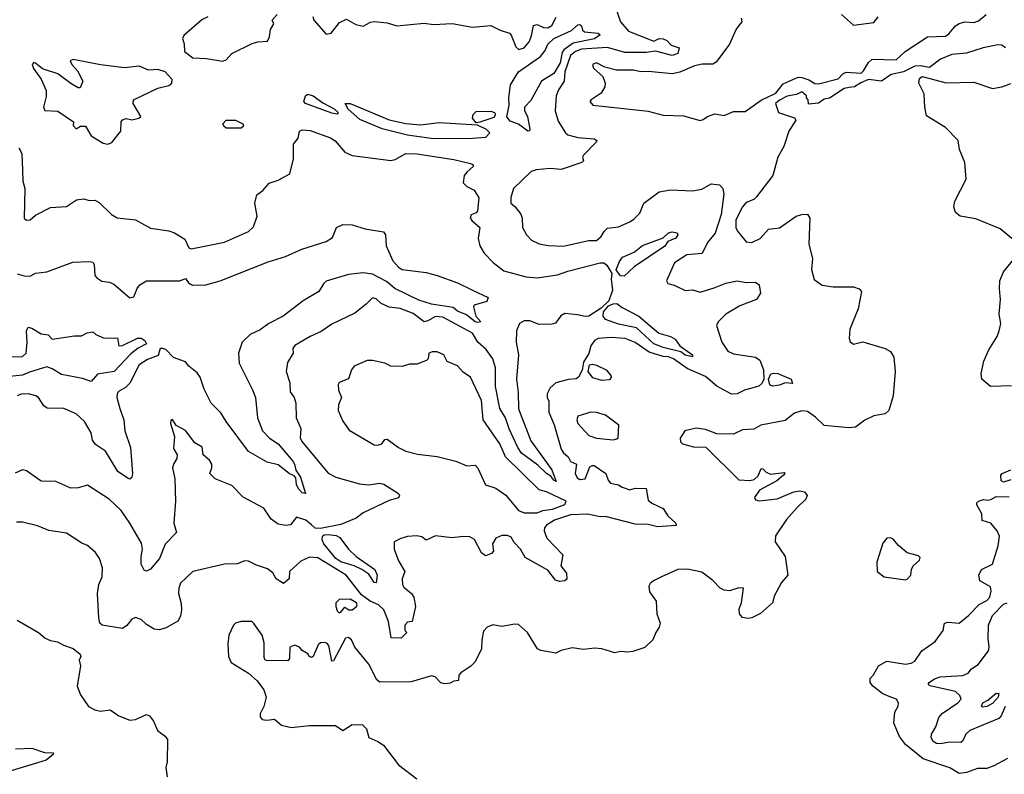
# Model space of a CAD drawing. Extents: x 1552294 to 1694791, y 811929 to 917222.
# Tile 482 of 643: x 1676809 to 1682129, y 856978 to 861058. Entities that reach past the tile are written whole.
import ezdxf

# ---------------------------------------------------------------- set-up
doc = ezdxf.new("R2010")
doc.units = 0

msp = doc.modelspace()

# ---------------------------------------------------------------- linework, layer by layer
at = {"layer": '0CON10XD'}
for points in [[(1680025, 861134.4), (1680054.7, 861045), (1680098.9, 860995), (1680235, 860942.1), (1680264.8, 860955.2), (1680285, 860954.1), (1680305.5, 860945), (1680329.5, 860919.5), (1680371.9, 860905), (1680364.4, 860875), (1680333.6, 860863.6), (1680245, 860887.6), (1680195, 860879.3), (1680079.4, 860879.4), (1679985, 860906.3), (1679845, 860897.4), (1679811.6, 860885), (1679785, 860863.7), (1679753.8, 860775), (1679750.8, 860725), (1679721.2, 860678.8), (1679708.4, 860645), (1679703.1, 860565), (1679718.3, 860508.3), (1679758.6, 860445), (1679770.8, 860435), (1679825, 860421.3), (1679912.7, 860412.7), (1679926.7, 860405), (1679923.3, 860395), (1679856.2, 860325), (1679850, 860315), (1679856.2, 860295), (1679846.2, 860285), (1679735, 860247.2), (1679675, 860253.1), (1679600, 860245), (1679573.4, 860236.6), (1679477.5, 860145), (1679463.6, 860096.4), (1679462.5, 860065), (1679485, 860047.5), (1679516.1, 860006.1), (1679523.3, 859985), (1679526, 859935), (1679548, 859895), (1679575, 859865.8), (1679615, 859846.7), (1679665, 859836.5), (1679745, 859833.3), (1679885, 859863.8), (1679925, 859863.4), (1679951.5, 859885), (1679967, 859913), (1679985, 859930), (1680045, 859937.8), (1680105, 859964.4), (1680128.3, 859981.7), (1680158.9, 860011.1), (1680181.2, 860065), (1680265, 860127.7), (1680325, 860137.1), (1680445, 860132.9), (1680495, 860142.1), (1680545, 860170.3), (1680590, 860165), (1680608.2, 860145), (1680613.8, 860115), (1680599.2, 860005), (1680566.5, 859903.5), (1680525, 859853.1), (1680496.4, 859793.6), (1680414.2, 859785.8), (1680347.4, 859742.6), (1680304.2, 859645), (1680311.5, 859631.5), (1680345, 859623.1), (1680405, 859594), (1680445, 859597.5), (1680485, 859583.8), (1680561.6, 859608.4), (1680625, 859634), (1680685, 859645.5), (1680735, 859636.9), (1680785, 859638.1), (1680805, 859623.8), (1680811.7, 859578.3), (1680790, 859545), (1680700.3, 859509.8), (1680624, 859465), (1680583.8, 859425), (1680574.2, 859405), (1680602.5, 859315), (1680635.8, 859265), (1680665, 859250.5), (1680785, 859232.5), (1680807.3, 859217.3), (1680827.9, 859165), (1680829.2, 859115), (1680819.5, 859090.5), (1680803.2, 859076.8), (1680725, 859055.5), (1680685, 859035.3), (1680655, 859033.9), (1680575, 859077.2), (1680515, 859128.1), (1680415, 859172.4), (1680340.8, 859225), (1680315, 859235.5), (1680285, 859237.2), (1680210.8, 859260.8), (1680135, 859311.6), (1680080, 859335), (1680005, 859339.7), (1679935, 859333.8), (1679915, 859322.9), (1679895.3, 859295), (1679885, 859253.8), (1679855, 859206.7), (1679847.3, 859162.7), (1679829.2, 859125), (1679815, 859116.8), (1679775, 859113.1), (1679706.2, 859093.8), (1679675, 859068), (1679658.6, 859035), (1679658.6, 859015), (1679668.6, 858995), (1679667.8, 858935), (1679696.7, 858866.7), (1679735.5, 858735), (1679745, 858717.1), (1679771.9, 858695), (1679785, 858670), (1679817.5, 858655), (1679810.8, 858605), (1679820.7, 858580.7), (1679835, 858572.5), (1679865, 858575.8), (1679889.5, 858640.5), (1679901.9, 858648.1), (1679913, 858647), (1679975.6, 858605), (1679988.3, 858568.3), (1680001.7, 858551.7), (1680045, 858542.2), (1680065, 858530), (1680105, 858515.8), (1680135, 858525.6), (1680193.8, 858523.8), (1680205, 858460.8), (1680224.6, 858444.6), (1680286.2, 858415), (1680311.2, 858375), (1680354, 858335), (1680355.9, 858324.1), (1680255, 858316.2), (1680205, 858328.5), (1680135, 858330.4), (1679975, 858371.9), (1679945, 858369.6), (1679876.3, 858383.7), (1679785, 858380.6), (1679698, 858352), (1679655, 858324.4), (1679645, 858311.2), (1679642.5, 858295), (1679656.9, 858255), (1679743.3, 858165), (1679733.8, 858105), (1679763.8, 858065), (1679766.1, 858033.9), (1679755, 858023.3), (1679725, 858021.2), (1679705, 858028), (1679662.1, 858082.1), (1679540.9, 858150.9), (1679515.8, 858195.8), (1679480.6, 858230.6), (1679465, 858260.6), (1679445, 858269.5), (1679415, 858268.9), (1679382, 858255), (1679364.2, 858225), (1679370, 858185), (1679358.3, 858171.7), (1679325, 858160), (1679303.8, 858175), (1679267.1, 858247.1), (1679241.3, 858261.3), (1679205, 858264.3), (1679145, 858256.8), (1679055, 858268), (1679005, 858244.3), (1678981.7, 858261.7), (1678955, 858267.9), (1678905, 858263.6), (1678867.6, 858252.4), (1678833.1, 858235), (1678831.9, 858195), (1678855, 858132.5), (1678890.8, 858075), (1678875.6, 858035), (1678876.7, 858005), (1678885, 857989.2), (1678926.2, 857955), (1678938.8, 857935), (1678947.5, 857885), (1678930, 857805), (1678905, 857800), (1678890, 857785), (1678890, 857755), (1678900, 857745), (1678870, 857715), (1678816.2, 857716.2), (1678801.8, 857805), (1678776.7, 857866.7), (1678746.9, 857895), (1678703.5, 857913.5), (1678655, 857949.3), (1678573, 858055), (1678419.2, 858149.2), (1678375, 858152.5), (1678328.8, 858131.2), (1678266.4, 858075), (1678264.5, 858035), (1678235, 858010), (1678195, 858034.2), (1678176.7, 858066.7), (1678148.5, 858088.5), (1678088, 858108), (1678045, 858130.8), (1678025, 858132.8), (1677983.6, 858116.4), (1677915.2, 858114.8), (1677743.8, 858075), (1677678.3, 858011.7), (1677668.1, 857985), (1677666.5, 857955), (1677680.8, 857900.8), (1677682.6, 857867.4), (1677677.1, 857832.9), (1677664.1, 857805.9), (1677600.2, 857769.8), (1677565, 857759.6), (1677535, 857762.7), (1677495, 857787.8)], [(1677825, 861072.5), (1677793, 861057), (1677695, 860972.5), (1677688.8, 860955), (1677697.4, 860927.4), (1677699.3, 860885), (1677745, 860851.5), (1677818.3, 860848.3), (1677905, 860834.1), (1677925, 860840.6), (1677954.8, 860875.2), (1678065, 860928.2), (1678095, 860937.5), (1678148, 860942), (1678158, 860965), (1678163.8, 861005), (1678182.5, 861035), (1678172.5, 861055), (1678200, 861085)], [(1678393.3, 861075), (1678397.5, 861055), (1678465, 860980), (1678492.5, 860985), (1678537, 861043), (1678575, 861060), (1678625, 861031.2), (1678665, 861022.5), (1678705, 861044.5), (1678725, 861046.9), (1678795, 861040.4), (1678846.1, 861023.9), (1678995, 861038.8), (1679045, 861031.2), (1679145, 861036.2), (1679255, 861016.2), (1679355, 861026.2), (1679405, 861000), (1679455, 860983.8), (1679465, 860973.3), (1679490.3, 860910.2), (1679505.5, 860895.5), (1679534.2, 860905.8), (1679562, 860938), (1679575, 860970), (1679585, 861025.6), (1679605, 861031.1), (1679638.8, 861015), (1679663.3, 861013.3), (1679684.3, 861025.7), (1679708.4, 861071.6)], [(1680708.2, 861065), (1680711.1, 861045), (1680695, 861025.6), (1680677.9, 861002.1), (1680644.8, 860925.2), (1680571.7, 860828.3), (1680555, 860817.5), (1680496.6, 860816.6), (1680455, 860808.8), (1680376.8, 860773.2), (1680334.6, 860764.6), (1680206.7, 860776.7), (1680165, 860775.3), (1680125, 860785.4), (1680034.4, 860784.4), (1679970.6, 860800.6), (1679925, 860823.8), (1679903.3, 860815), (1679910, 860795), (1679960.5, 860750.5), (1679972.5, 860715), (1679970.8, 860695), (1679950.3, 860659.7), (1679896.7, 860625), (1679890, 860615), (1679905, 860596.2), (1680205, 860563.3), (1680285, 860541.5), (1680395, 860537.9), (1680485, 860512.9), (1680501.5, 860518.5), (1680526, 860535), (1680565, 860549.3), (1680615, 860540.4), (1680665, 860561.8), (1680729.3, 860560.7), (1680815, 860622.5), (1680895, 860660), (1680935, 860711.4), (1681015, 860746), (1681035, 860745.8), (1681073, 860733), (1681105, 860713.3), (1681125, 860710), (1681231.7, 860738.3), (1681256.2, 860765), (1681275, 860773.1), (1681355, 860767.8), (1681368.9, 860781.1), (1681395, 860826.2), (1681415, 860843.2), (1681545, 860841.1), (1681593.1, 860885), (1681715, 860964.1), (1681811, 860969), (1681829.2, 860980.8), (1681865, 861024.7), (1681885, 861036.7), (1681915, 861046.5), (1681965, 861042.5), (1681989, 861051), (1682030.6, 861085)], [(1681250, 861085), (1681315, 861027.5), (1681425, 861042.5), (1681447, 861073)], [(1679555, 860454.3), (1679503.5, 860493.5), (1679458.3, 860508.3), (1679441.7, 860531.7), (1679454.4, 860595), (1679452.8, 860635), (1679461.5, 860705), (1679504.1, 860775), (1679622.2, 860857.8), (1679648.2, 860891.8), (1679663.5, 860925), (1679694.8, 860955), (1679790.6, 860999.4), (1679825, 861029.5), (1679835, 861031.3), (1679844.5, 861025), (1679850.3, 861000.3), (1679861.4, 860991.4), (1679933.9, 860983.9), (1679946.2, 860975), (1679915.3, 860954.7), (1679800.2, 860929.8), (1679748.9, 860895), (1679740.2, 860879.8), (1679728.8, 860825), (1679695, 860767.5), (1679628.7, 860725), (1679570.2, 860619.8), (1679537.5, 860585), (1679536.9, 860565), (1679552.3, 860535), (1679565.6, 860465), (1679563.6, 860456.4), (1679555, 860454.3)], [(1682136.2, 860906.2), (1682115, 860919.2), (1682095, 860921.5), (1682015, 860904.7), (1681925, 860876), (1681845, 860870), (1681785, 860844.2), (1681725, 860799.1), (1681675, 860808.2), (1681645, 860805.4), (1681585, 860775.6), (1681518.1, 860761.9), (1681465, 860725.5), (1681395, 860733.3), (1681353.1, 860716.9), (1681320, 860695), (1681290.9, 860690.9), (1681264.2, 860685.8), (1681185, 860634), (1681155, 860627.5), (1681125, 860606.9), (1681071.7, 860601.7), (1681070, 860625), (1681060, 860635), (1681060, 860645), (1681035, 860666.7), (1681007, 860653), (1680956.4, 860643.6), (1680915, 860623.3), (1680892.5, 860605), (1680908.8, 860555), (1680995, 860526.7), (1681003.3, 860515), (1680965.7, 860455), (1680938.7, 860371.3), (1680906, 860315), (1680878.9, 860215), (1680790.8, 860099.2), (1680775, 860086), (1680735, 860070), (1680715, 860045.6), (1680678, 859975), (1680679.3, 859935), (1680687.5, 859915), (1680735, 859856.7), (1680765, 859852.5), (1680810.8, 859875), (1680855, 859925.8), (1680915, 859933.1), (1681004, 859995), (1681034.3, 860004.3), (1681065, 860006), (1681078.6, 859985), (1681072.2, 859845), (1681093.6, 859765), (1681086.9, 859706.9), (1681102.3, 859652.3), (1681145, 859623.3), (1681205, 859614.1), (1681315, 859613.5), (1681345, 859602.7), (1681358.3, 859588.3), (1681339.4, 859495), (1681294, 859385), (1681291.2, 859335), (1681296.4, 859316.4), (1681315, 859303.8), (1681365, 859316), (1681485, 859280), (1681515, 859263.8), (1681532.5, 859232.5), (1681539.2, 859155), (1681529.1, 859025), (1681504.5, 858945.5), (1681485, 858926), (1681425, 858916), (1681375, 858892), (1681325, 858855.7), (1681288.5, 858851.5), (1681155, 858864.2), (1681108.8, 858908.8), (1681065, 858939.2), (1681035, 858942.5), (1680995, 858930.8), (1680945, 858891.5), (1680814.3, 858865.7), (1680775, 858843.8), (1680715, 858840), (1680666.4, 858816.4), (1680575, 858818.8), (1680515, 858842), (1680465, 858849.2), (1680403.3, 858835), (1680377.5, 858795), (1680380, 858775), (1680390, 858765), (1680449.3, 858749.3), (1680516.1, 858746.1), (1680695, 858570), (1680755, 858566.1), (1680777.4, 858572.6), (1680798.8, 858591.2), (1680815, 858631.2), (1680825, 858630), (1680841.7, 858611.7), (1680865, 858600.8), (1680940, 858610), (1680943.3, 858605), (1680935.8, 858595), (1680900, 858565), (1680805.8, 858515), (1680780, 858475), (1680785, 858462), (1680805, 858456), (1680901.7, 858468.3), (1680992.5, 858505), (1681025, 858510.8), (1681050, 858505), (1681063.3, 858485), (1681056.7, 858465), (1681009.1, 858420.9), (1680953.1, 858355), (1680892.6, 858267.4), (1680891.9, 858235), (1680944.4, 858155), (1680958.6, 858055), (1680924.4, 858015.6), (1680887.5, 857945), (1680876.2, 857905), (1680812.3, 857847.7), (1680765, 857823.3), (1680745, 857820), (1680715, 857826.7), (1680698.8, 857845), (1680696.4, 857873.6), (1680710, 857905), (1680720, 857985), (1680695, 857986.7), (1680645, 857970), (1680615, 857973.3), (1680594.2, 857984.2), (1680555, 858026.7), (1680495, 858070.8), (1680417.9, 858087.9), (1680364.5, 858085.5), (1680277.5, 858045), (1680233.3, 858025), (1680215, 858010), (1680208.8, 857995), (1680212, 857965), (1680247.5, 857915), (1680251.4, 857845), (1680268.9, 857795), (1680265, 857773.3), (1680245.8, 857745), (1680230, 857705), (1680186.8, 857663.2), (1680122.7, 857642.7), (1680095, 857638.6), (1680055, 857642.9), (1680025, 857635.7), (1679955, 857656.9), (1679915, 857659.6), (1679855, 857652.5), (1679795, 857662), (1679735, 857647.5), (1679706.1, 857633.9), (1679686.4, 857636.4), (1679625, 857648), (1679607, 857657), (1679552.9, 857745), (1679505, 857787.5), (1679485, 857790), (1679415, 857777.3), (1679365, 857785.8), (1679335, 857773.3), (1679315, 857752.5), (1679305.6, 857705), (1679304.5, 857655.5), (1679268.8, 857585), (1679246.8, 857563.2), (1679192.3, 857527.7), (1679182.5, 857515), (1679180, 857485), (1679155, 857482.5), (1679135, 857471.4), (1679105, 857466.5), (1679085, 857472.2), (1679054.5, 857504.5), (1679035, 857511.5), (1678925, 857478.9), (1678755, 857476.9), (1678739.6, 857489.6), (1678695, 857573.8), (1678620, 857665), (1678602.5, 857705), (1678585, 857717.5), (1678570, 857715), (1678505, 857592.5), (1678495, 857590), (1678479.3, 857675), (1678468, 857688), (1678455, 857691.7), (1678435, 857688.1), (1678422.1, 857677.9), (1678395.2, 857614.8), (1678385, 857610), (1678374.5, 857614.5), (1678365, 857630), (1678335, 857646.7), (1678320, 857665), (1678295, 857675.6), (1678268, 857665), (1678266.2, 857605), (1678257.5, 857592.5), (1678142.8, 857592.8), (1678135, 857595.8), (1678129.6, 857609.6), (1678129.1, 857689.1), (1678120, 857730), (1678075, 857793.8), (1678063.6, 857803.6), (1678005, 857804), (1677975, 857796), (1677964, 857785)], [(1677285, 860383.8), (1677307, 860393), (1677356, 860455), (1677357.5, 860505), (1677363.6, 860516.4), (1677385, 860523.3), (1677415, 860516.7), (1677452.5, 860525), (1677463.3, 860535), (1677421.4, 860605), (1677423.8, 860625), (1677555, 860687.1), (1677615, 860701), (1677631.2, 860715), (1677632.7, 860735), (1677595.4, 860775.4), (1677555, 860787.4), (1677505, 860785.5), (1677455, 860806.4), (1677375, 860798), (1677245, 860814.2), (1677098.3, 860841.7), (1677082.5, 860835), (1677090, 860815), (1677120.5, 860780.5), (1677150, 860725), (1677135, 860690), (1677125, 860690), (1677085, 860712), (1677014.8, 860764.8), (1676932.5, 860792.5), (1676895, 860822.9), (1676884.6, 860825.4), (1676876, 860815), (1676882.8, 860792.8), (1676925, 860735.8), (1676951.4, 860675), (1676952.9, 860642.9), (1676937.5, 860585), (1676945, 860565.8), (1677015, 860562.5), (1677100, 860505), (1677097.5, 860485), (1677115, 860467.5), (1677138.3, 860481.7), (1677165, 860482.5), (1677195, 860430), (1677259.3, 860389.3), (1677285, 860383.8)], [(1682169.4, 859875), (1682106.4, 859926.4), (1681975, 859981.6), (1681890.8, 859995), (1681865.5, 860015), (1681856.2, 860045), (1681862.7, 860077.3), (1681922.5, 860195), (1681915.8, 860285), (1681886.2, 860355), (1681880, 860405), (1681811.4, 860475), (1681708.3, 860538.3), (1681699.1, 860585), (1681696, 860656), (1681667.9, 860715), (1681671.3, 860738.7), (1681685, 860750.4), (1681814.2, 860715.8), (1681965, 860720), (1682065, 860685.8), (1682115, 860694), (1682165, 860713.3)], [(1678525, 860547.5), (1678495, 860551.4), (1678352.5, 860605), (1678343.8, 860615), (1678353.3, 860645), (1678365, 860655.5), (1678395, 860645.3), (1678447.7, 860607.7), (1678508.8, 860575), (1678530, 860555), (1678525, 860547.5)], [(1679045, 860413.8), (1678905, 860433.8), (1678767.3, 860467.3), (1678647.5, 860517.5), (1678583.3, 860573.3), (1678567.5, 860605), (1678595, 860604.3), (1678806.1, 860516.1), (1678895, 860495.6), (1678975, 860490), (1679075, 860500.9), (1679280, 860490), (1679330, 860465), (1679348.8, 860445), (1679325, 860421.4), (1679255, 860414.4), (1679045, 860413.8)], [(1679275, 860500), (1679255.3, 860525), (1679259, 860545), (1679275, 860560.8), (1679355, 860563.7), (1679374.1, 860555), (1679380.2, 860545), (1679371.2, 860528.8), (1679295, 860504), (1679275, 860500)], [(1677925, 860470.2), (1677911.2, 860481.2), (1677907.4, 860495), (1677925, 860514.8), (1677975, 860514.6), (1678014, 860495), (1678017.5, 860482.5), (1678005, 860471.4), (1677925, 860470.2)], [(1676805.1, 860365.1), (1676820.8, 860335), (1676824.2, 860244.2), (1676826.7, 860185), (1676836.3, 860145), (1676833.9, 859985), (1676845, 859973.5), (1676865, 859975.6), (1676895, 860000), (1676975, 860042.1), (1677062.4, 860047.6), (1677115.8, 860084.2), (1677155, 860089.2), (1677185, 860080.8), (1677215, 860082.5), (1677239.2, 860069.1), (1677304.2, 860004.2), (1677335, 859986.4), (1677435.2, 859975.2), (1677515, 859929.8), (1677615, 859915.9), (1677645.1, 859905.1), (1677700.8, 859870.8), (1677723.3, 859825), (1677735, 859818.4), (1677915.5, 859855.5), (1678045, 859912.9), (1678072.6, 859937.4), (1678092.2, 859995), (1678079.4, 860065), (1678089.5, 860110.5), (1678122, 860135), (1678156.4, 860173.6), (1678205, 860189.2), (1678268.8, 860225), (1678288.6, 860305), (1678288.5, 860385), (1678313.4, 860416.6), (1678321.1, 860455), (1678335, 860462.9), (1678377.8, 860457.8), (1678488.8, 860418.8), (1678513, 860403), (1678565, 860342.2), (1678605, 860323.1), (1678815, 860295.5), (1678838.5, 860301.5), (1678895.4, 860334.6), (1678955, 860332.7), (1679155, 860301.7), (1679245, 860280.4), (1679257.1, 860275), (1679260.6, 860265), (1679225, 860234), (1679210, 860215), (1679205.8, 860175), (1679225, 860155.6), (1679265.2, 860135.2), (1679289.7, 860095), (1679282.5, 860025), (1679275, 860013.3), (1679247.7, 860002.3), (1679243.1, 859986.9), (1679251.3, 859971.3), (1679295.6, 859935), (1679286.9, 859875), (1679295.6, 859835), (1679319.2, 859795), (1679367.1, 859745), (1679425, 859700), (1679545, 859666.9), (1679605, 859661.6), (1679715, 859678.3), (1679771.1, 859698.9), (1679945, 859743.7), (1679965, 859743.2), (1679981, 859731), (1680007.7, 859685), (1680004.4, 859655), (1680011.4, 859595), (1679992.6, 859537.4), (1679951.7, 859498.3), (1679885, 859455.3), (1679865, 859453.4), (1679822.6, 859462.6), (1679755, 859469.3), (1679733.7, 859456.3), (1679705, 859416.4), (1679685, 859411.1), (1679615, 859409.5), (1679565, 859430.5), (1679535, 859430), (1679509.2, 859415), (1679492.9, 859375), (1679491.8, 859315), (1679503.7, 859245), (1679494.2, 859115), (1679502.8, 859042.8), (1679503.8, 858953.8), (1679570.1, 858780.1), (1679684.4, 858625), (1679708.1, 858561.9), (1679695, 858568), (1679679.5, 858589.5), (1679655, 858604.8), (1679609, 858649), (1679521.1, 858715), (1679499.8, 858745), (1679453.3, 858845), (1679434.5, 858905), (1679403.8, 858955), (1679380, 859075), (1679380.6, 859175), (1679364.7, 859224.7), (1679329.3, 859275), (1679285.1, 859315.1), (1679255, 859362.3), (1679095, 859449), (1679055, 859452.3), (1679015, 859429.1), (1678993.6, 859423.6), (1678935, 859469.6), (1678865, 859495.6), (1678805, 859502.9), (1678762.9, 859522.9), (1678735, 859548.6), (1678715, 859554.2), (1678680.9, 859519.1), (1678619.1, 859470.9), (1678495, 859411.8), (1678438.5, 859371.5), (1678379.2, 859345), (1678295, 859295.6), (1678285, 859280), (1678286.2, 859255), (1678255.3, 859204.7), (1678248.5, 859155), (1678269.2, 859095), (1678271.1, 859045), (1678292.2, 859015), (1678300.9, 858985), (1678302, 858905), (1678327.9, 858847.9), (1678324.5, 858795), (1678334.5, 858775), (1678475, 858605.8), (1678517.5, 858585), (1678645, 858547.7), (1678695, 858543.6), (1678755, 858551.3), (1678776.8, 858546.8), (1678855, 858497.1), (1678861.1, 858485), (1678855, 858472.5), (1678805, 858457.8), (1678665, 858391.1), (1678627.4, 858362.6), (1678545, 858328.8), (1678435, 858306.5), (1678405, 858308.8), (1678385, 858327.5), (1678355, 858351.2), (1678305, 858368.6), (1678272.4, 858327.6), (1678246.6, 858323.4), (1678205, 858330.4), (1678168.2, 858358.2), (1678127.6, 858417.6), (1678016, 858476), (1677955, 858538.8), (1677865.9, 858575.9), (1677836.2, 858605), (1677847.5, 858635), (1677847.1, 858655), (1677835, 858676.2), (1677801.2, 858705), (1677795, 858747.5), (1677755, 858770), (1677705, 858836.7), (1677653.6, 858863.6), (1677635, 858896.7), (1677625, 858890), (1677623.3, 858875), (1677646.2, 858805), (1677639.3, 858739.3), (1677660, 858705), (1677658.8, 858685), (1677641.1, 858658.9), (1677634.5, 858635), (1677646.4, 858575), (1677650.6, 858455), (1677642.2, 858335), (1677655.8, 858285), (1677595, 858222.5), (1677564.6, 858145), (1677515, 858086.7), (1677495, 858077.1), (1677481.5, 858081.5), (1677464.5, 858114.5), (1677464.6, 858155), (1677472.9, 858195), (1677467.7, 858227.7), (1677405, 858336.2), (1677356.5, 858405), (1677292.2, 858465), (1677175, 858541.9), (1677125, 858526.9), (1677085, 858525.6), (1677005, 858561.1), (1676925, 858563.3), (1676845, 858618.1), (1676825, 858624.4), (1676785, 858605.5)], [(1676795, 859683.3), (1676832.7, 859672.7), (1676865, 859671.9), (1676895, 859687.3), (1676955.7, 859694.3), (1677096, 859746), (1677185, 859751.2), (1677205, 859746), (1677211.2, 859735), (1677214.2, 859675), (1677225, 859661.2), (1677253.4, 859643.4), (1677295, 859638.5), (1677317.6, 859627.6), (1677405, 859553.3), (1677425, 859560), (1677443.3, 859605), (1677458.8, 859625), (1677495, 859646.5), (1677674.2, 859645.8), (1677705, 859658), (1677721.4, 859635), (1677742.9, 859622.9), (1677815, 859624.1), (1677891.5, 859645), (1678151.8, 859748.2), (1678245, 859776.5), (1678333.6, 859816.4), (1678465, 859859), (1678499.2, 859880.8), (1678521.2, 859935), (1678555, 859949.8), (1678605, 859948.3), (1678676.3, 859926.3), (1678775, 859910), (1678785.2, 859895), (1678788.9, 859835), (1678824.5, 859754.5), (1678855, 859720), (1678875, 859707.1), (1679005, 859690), (1679065, 859674.2), (1679175, 859634.2), (1679256.2, 859596.2), (1679340, 859555), (1679333.3, 859535), (1679264.2, 859515), (1679261.4, 859505), (1679274.1, 859454.1), (1679300, 859425), (1679285, 859420.8), (1679270, 859425), (1679222.4, 859462.4), (1679175, 859482.7), (1679150.8, 859500.8), (1679035, 859520.5), (1678965, 859541), (1678836.4, 859605), (1678791.8, 859641.8), (1678715, 859681.7), (1678665, 859688.8), (1678585, 859680.3), (1678465, 859644.5), (1678449.8, 859630.2), (1678425, 859587.3), (1678341.5, 859538.5), (1678232.9, 859455), (1678154.4, 859415.6), (1678108.7, 859381.3), (1678055, 859355.6), (1678011.5, 859315), (1677990.9, 859255), (1677995, 859201.2), (1678067.4, 859057.4), (1678082.5, 859015), (1678094.4, 858905.6), (1678121.2, 858835), (1678158.2, 858795), (1678205.4, 858765), (1678285, 858670.8), (1678294.7, 858655), (1678301.6, 858621.6), (1678326.9, 858585), (1678353.8, 858496.2), (1678335, 858500), (1678315, 858521.9), (1678304.2, 858545), (1678301.3, 858581.3), (1678291.8, 858591.8), (1678265, 858604.4), (1678205, 858650.4), (1678145.7, 858665.7), (1678045, 858722.5), (1677925, 858886.2), (1677895, 858932.2), (1677843.5, 858985), (1677805, 859060), (1677783.6, 859125), (1677768.2, 859148.2), (1677722.5, 859185), (1677705, 859207.5), (1677640.6, 859230.6), (1677599.4, 859275), (1677575, 859281.5), (1677566.9, 859275), (1677557.2, 859242.8), (1677499, 859221), (1677455, 859191.8), (1677405, 859092.9), (1677381.4, 859068.6), (1677343.2, 859046.8), (1677335.8, 859034.2), (1677334.5, 859015), (1677349.2, 858955), (1677370.8, 858895), (1677376.6, 858835), (1677406.9, 858745), (1677418.6, 858605), (1677415, 858582.5), (1677405, 858573.3), (1677395, 858576.7), (1677340, 858615), (1677272.3, 858725), (1677218.3, 858761.7)], [(1680075, 859670.4), (1680055, 859672.2), (1680032.4, 859705), (1680050.2, 859749.8), (1680067, 859773), (1680128.8, 859801.2), (1680175, 859837.1), (1680285, 859877.9), (1680315, 859906.1), (1680335, 859910), (1680361.2, 859905), (1680364.3, 859895), (1680353.9, 859876.1), (1680311.5, 859858.5), (1680295, 859833.5), (1680129.3, 859720.7), (1680075, 859670.4)], [(1682168.6, 859078.6), (1682054.5, 859074.5), (1682008.5, 859115), (1682004.7, 859144.7), (1682017.6, 859212.4), (1682046.4, 859273.6), (1682091.3, 859345), (1682101.1, 859375), (1682110.5, 859415), (1682101.8, 859465), (1682108.9, 859545), (1682102.5, 859602.5), (1682105.5, 859645), (1682125.6, 859695), (1682191.2, 859775)], [(1680445, 859234.6), (1680405, 859244.8), (1680382.1, 859262.1), (1680285.6, 859285), (1680235.3, 859305), (1680140.9, 859390.9), (1680045, 859412.1), (1679975, 859437.7), (1679960.8, 859455), (1679962.6, 859477.4), (1679990, 859510), (1680015, 859522.3), (1680035, 859522.9), (1680065, 859500.9), (1680155, 859455.3), (1680262.1, 859362.1), (1680325, 859344.5), (1680350.5, 859330.5), (1680376.5, 859295), (1680444, 859245), (1680445, 859234.6)], [(1676765, 859235.9), (1676825, 859236.7), (1676843.3, 859255), (1676848.9, 859315), (1676845.3, 859374.7), (1676855, 859395.5), (1676875, 859390), (1676925, 859360), (1676963.1, 859353.1), (1676985, 859330.9), (1677105, 859349.1), (1677142.1, 859347.9), (1677173.3, 859365), (1677205, 859370), (1677220, 859355), (1677265, 859336.7), (1677338.3, 859338.3), (1677345, 859293.8), (1677365, 859295.7), (1677445, 859335.4), (1677465, 859335.3), (1677485, 859323.3), (1677494.7, 859305), (1677448.3, 859281.7), (1677409.3, 859250.7), (1677320, 859155), (1677229.1, 859140.9), (1677195, 859102.5), (1677148.2, 859118.2), (1677035, 859140), (1676985, 859170.5), (1676955, 859181.2), (1676861.7, 859151.7), (1676824, 859136), (1676665, 859119.6)], [(1679605, 858392), (1679635, 858404.6), (1679687.8, 858412.2), (1679755, 858437.5), (1679762.5, 858455), (1679655, 858504.4), (1679615, 858515.7), (1679434.5, 858695), (1679404.2, 858765), (1679313.2, 858895), (1679305, 858998.8), (1679244.3, 859125), (1679205, 859151.5), (1679175, 859186.5), (1679119.5, 859209.5), (1679100, 859245), (1679065, 859262.2), (1679037.9, 859262.1), (1679018.8, 859255), (1679016, 859225), (1679007.5, 859215), (1678955, 859195.8), (1678915, 859196), (1678875, 859182.5), (1678815, 859184.2), (1678781.2, 859201.2), (1678715, 859215.7), (1678685.8, 859215.8), (1678615.7, 859184.3), (1678601.4, 859165), (1678585, 859116.7), (1678535, 859096.7), (1678530, 859085), (1678531.2, 859055), (1678547.5, 859015), (1678531.1, 858975), (1678528.9, 858945), (1678555, 858888), (1678588.7, 858838.7), (1678725, 858759.4), (1678745, 858757.5), (1678765, 858764), (1678781.2, 858788.8), (1678795, 858790), (1678855, 858745.6), (1678895.8, 858725.8), (1678958.3, 858708.3), (1679064.2, 858695.8), (1679165, 858671.5), (1679225, 858645.7), (1679269.5, 858649.5), (1679285, 858632.5), (1679325, 858543.1), (1679381.2, 858525), (1679435, 858486.9), (1679505, 858404.6), (1679535, 858392), (1679605, 858392)], [(1679955, 859107.8), (1679905, 859122.1), (1679880, 859155), (1679888.1, 859191.9), (1679904.2, 859195.8), (1679925, 859190), (1679977.1, 859165), (1680002.5, 859135), (1680004, 859125), (1679995, 859111.2), (1679955, 859107.8)], [(1680875.8, 859075.8), (1680862.8, 859082.8), (1680855.4, 859115), (1680867.5, 859142.5), (1680882.5, 859147.5), (1680905, 859144.1), (1680976.9, 859115), (1680985, 859091.2), (1680945, 859093.8), (1680915, 859081.3), (1680875.8, 859075.8)], [(1677218.3, 858761.7), (1677202.5, 858785), (1677194.5, 858825), (1677160, 858885), (1677115, 858926.9), (1677047.5, 858955), (1676956.7, 858956.7), (1676939.7, 858969.7), (1676911.2, 859015), (1676896.7, 859025), (1676855.8, 859035.8), (1676817.4, 859032.6), (1676796, 859025)], [(1680015, 858787.1), (1680035, 858791.2), (1680043.6, 858796.4), (1680045.5, 858865), (1679975, 858919.3), (1679925, 858933.5), (1679895, 858935.4), (1679824.5, 858915), (1679819.2, 858895), (1679825.5, 858875), (1679885, 858809.2), (1679925, 858794.5), (1680015, 858787.1)], [(1682165, 858570), (1682125, 858557.5), (1682112.5, 858565), (1682110, 858595), (1682117.5, 858605), (1682165, 858624.2)], [(1682145.6, 857064.4), (1682072.5, 857025), (1682035, 857010), (1681985, 857009.2), (1681925, 856987.5), (1681885, 856982.5), (1681835, 857014), (1681691.6, 857061.6), (1681595, 857138.6), (1681562, 857182), (1681532.5, 857255), (1681538, 857315), (1681555, 857347.5), (1681557.5, 857365), (1681547.1, 857385), (1681516, 857396), (1681472.9, 857412.9), (1681419.4, 857455), (1681404.4, 857475), (1681404.5, 857495.5), (1681423.2, 857516.8), (1681450, 857565), (1681495, 857590), (1681595, 857572.9), (1681625, 857578.6), (1681645, 857590), (1681684.2, 857645.8), (1681755, 857696), (1681798.6, 857755), (1681806.7, 857795), (1681825, 857801.4), (1681885, 857796.2), (1681935, 857836), (1681993.6, 857896.4), (1682035, 857917.1), (1682051.1, 857935), (1682058.1, 857968.1), (1682055, 857992.5), (1681997.5, 858025), (1681990.8, 858055), (1682005.7, 858085), (1682065.6, 858115), (1682096.1, 858213.9), (1682103.8, 858265), (1682090, 858295), (1682056.7, 858335), (1682009.5, 858349.5), (1682007, 858387), (1681980, 858435), (1681980, 858445), (1681990, 858455), (1682016.1, 858463.9), (1682040.9, 858460.9), (1682057, 858463), (1682085, 858479.2), (1682155, 858478.6)], [(1677495, 857787.8), (1677465, 857815.8), (1677435, 857826.2), (1677415, 857816.2), (1677387.9, 857782.1), (1677365, 857767.3), (1677253.8, 857785), (1677242.5, 857795), (1677235.8, 857825), (1677230, 857955), (1677236.7, 858005), (1677254.4, 858045), (1677255.7, 858095), (1677240, 858145), (1677217.8, 858177.8), (1677175.4, 858215.4), (1677145, 858228), (1677062.1, 858282.1), (1676967, 858297), (1676905, 858320.8), (1676825, 858340.8), (1676792.1, 858342.1)], [(1678735, 858012.5), (1678725, 858014.4), (1678695, 858059.6), (1678658.2, 858085), (1678615.8, 858105.8), (1678545, 858127.3), (1678517.2, 858145), (1678453, 858225), (1678443.1, 858245), (1678445.3, 858264.7), (1678455, 858272.1), (1678476.2, 858273.8), (1678518.8, 858268.8), (1678538.9, 858258.9), (1678585.6, 858195), (1678627.7, 858155), (1678728.2, 858085), (1678740.5, 858055), (1678735, 858012.5)], [(1681595, 858030), (1681605, 858033.3), (1681623.3, 858055), (1681627.5, 858085), (1681637.5, 858105), (1681670, 858135), (1681675, 858150), (1681665, 858160), (1681605, 858176.2), (1681557.5, 858215), (1681529.4, 858249.4), (1681515, 858256.4), (1681495, 858255.5), (1681471.9, 858228.1), (1681440, 858125), (1681442.9, 858075), (1681480, 858045), (1681595, 858030)], [(1678535, 857851.4), (1678545, 857854), (1678565, 857881.1), (1678586.9, 857866.9), (1678605, 857867.5), (1678628.9, 857885), (1678633.3, 857895), (1678629, 857905), (1678595, 857925.2), (1678535, 857923.2), (1678516.6, 857905), (1678516.7, 857885), (1678525, 857861.1), (1678535, 857851.4)], [(1682134.1, 857345), (1682112.1, 857295), (1682099.7, 857280.3), (1681943.1, 857215), (1681920.4, 857195), (1681905, 857158.6), (1681895, 857150.4), (1681835, 857151.2), (1681783.3, 857143.3), (1681762.5, 857145), (1681743.9, 857155), (1681734.1, 857175), (1681735.3, 857195), (1681759.6, 857235), (1681774.8, 857285.2), (1681793.9, 857306.1), (1681878.5, 857365), (1681895.5, 857385), (1681889.4, 857405), (1681865, 857426.3), (1681727.1, 857457.1), (1681718, 857465), (1681722.9, 857475), (1681751.2, 857495), (1681783.3, 857505), (1681905, 857513.1), (1681934, 857525), (1681951.8, 857548.2), (1681988.6, 857571.4), (1682043.9, 857645), (1682047.6, 857665), (1682041.1, 857715), (1682043, 857785), (1682065, 857837.1), (1682125, 857898.1), (1682145, 857905.2)], [(1676795, 857811.2), (1676910, 857745), (1676946.7, 857715), (1676975, 857700.8), (1677012.5, 857695), (1677045, 857676), (1677097.7, 857657.7), (1677135, 857627.5), (1677138.8, 857615), (1677130, 857595), (1677138, 857565), (1677120, 857455), (1677137.3, 857407.3), (1677181.2, 857345), (1677215, 857326), (1677245, 857320), (1677297, 857327), (1677345, 857294.2), (1677405, 857270.8), (1677435, 857274), (1677495, 857301.2), (1677510, 857295), (1677532.5, 857265), (1677553.8, 857215), (1677594.6, 857184.6), (1677607.3, 857167.3), (1677606.4, 857046.4), (1677598.8, 857015), (1677606.2, 856965)], [(1677964, 857785), (1677938.7, 857731.3), (1677933.2, 857683.2), (1677937.1, 857615), (1677952.4, 857582.4), (1678045.8, 857525.8), (1678092.7, 857482.7), (1678128.8, 857435), (1678140, 857395), (1678127.5, 857345), (1678107.5, 857305), (1678108.3, 857288.3), (1678120, 857275), (1678145, 857271.2), (1678185, 857276.2), (1678224.1, 857244.1), (1678275, 857232), (1678375, 857242.5), (1678515, 857242.9), (1678555, 857214.3), (1678605, 857248.1), (1678661.2, 857245), (1678682.1, 857225), (1678695, 857176.7), (1678745, 857156.2), (1678775, 857136.7), (1678855, 857030), (1678955, 856953.8)], [(1682010.5, 857340.5), (1682005.9, 857345.9), (1682013.1, 857365), (1682041, 857379), (1682085, 857416.4), (1682099.5, 857415), (1682096, 857395), (1682065, 857360.7), (1682035, 857344.2), (1682010.5, 857340.5)], [(1676786.3, 857116.3), (1676875, 857120), (1676943, 857097), (1676990, 857095), (1676990, 857085), (1676952.5, 857055), (1676905, 857040.9), (1676745, 856992.3)]]:
    msp.add_lwpolyline(points, dxfattribs=at)

doc.saveas('drawing.dxf')
